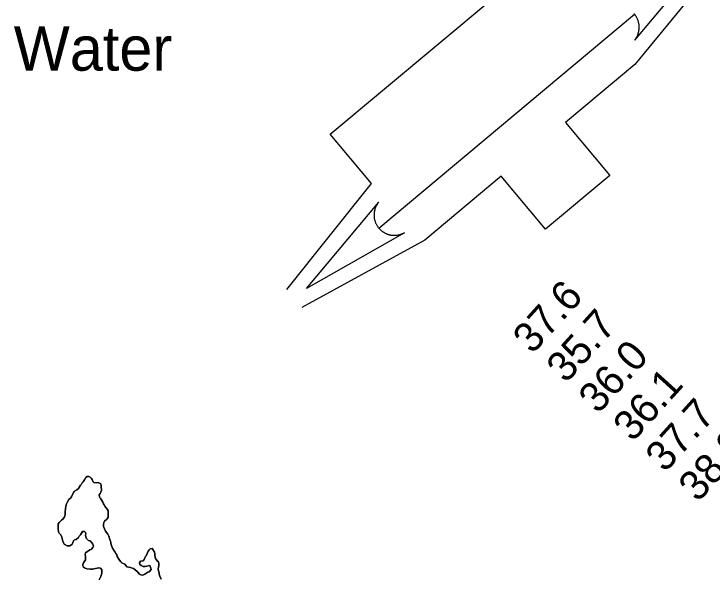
# Model space of a CAD drawing. Extents: x 3172231 to 3210228, y 940198 to 965780.
# Drawn here: x 3189049 to 3190619, y 962315 to 963582 of the extents above; entities that cross this region are included whole.
import ezdxf

# ---------------------------------------------------------------- set-up
doc = ezdxf.new("R2010")
doc.units = 0
for name, color, linetype in [('V-RIVR-IDEN', 7, 'Continuous'), ('V-RIVR-RANG', 7, 'Continuous'), ('V-SITE-VEGE', 7, 'Continuous'), ('V-TOPO-SHOR', 7, 'Continuous'), ('V-TOPO-WATR-IDEN', 7, 'Continuous'), ('V-WETL-SWMP', 7, 'Continuous')]:
    doc.layers.add(name, color=color, linetype=linetype)

msp = doc.modelspace()

# ---------------------------------------------------------------- linework, layer by layer
at = {"layer": 'V-SITE-VEGE'}
for points in [[(3189266.376, 962393.646), (3189264.635, 962399.84), (3189261.854, 962407.409), (3189260.119, 962411.192), (3189254.585, 962418.063), (3189250.072, 962429.073), (3189250.057, 962433.548), (3189250.733, 962437.683), (3189252.445, 962440.445), (3189257.596, 962445.629), (3189260.682, 962449.428), (3189261.016, 962453.217), (3189260.983, 962463.895), (3189258.212, 962468.02), (3189255.101, 962471.452), (3189253.371, 962474.202), (3189251.982, 962477.297), (3189250.252, 962480.047), (3189248.861, 962483.488), (3189246.782, 962487.271), (3189244.018, 962490.705), (3189242.283, 962493.456), (3189240.899, 962496.55), (3189240.198, 962500.337), (3189242.598, 962503.102), (3189244.31, 962505.863), (3189246.021, 962510.002), (3189245.666, 962513.1), (3189244.966, 962516.887), (3189244.956, 962519.986), (3189244.251, 962524.462), (3189241.488, 962526.521), (3189238.042, 962527.543), (3189234.943, 962527.186), (3189228.74, 962527.856), (3189226.321, 962530.258), (3189225.622, 962533.357), (3189224.93, 962534.731), (3189223.546, 962536.449), (3189220.091, 962539.886), (3189217.328, 962541.596), (3189213.195, 962541.586), (3189210.795, 962539.163), (3189207.709, 962533.988), (3189204.278, 962529.498), (3189202.566, 962526.738), (3189200.51, 962523.975), (3189198.45, 962521.558), (3189193.651, 962513.964), (3189190.219, 962511.542), (3189184.716, 962508.081), (3189183.004, 962505.32), (3189177.867, 962495.313), (3189176.155, 962492.553), (3189172.03, 962489.784), (3189168.61, 962482.538), (3189166.896, 962479.433), (3189165.192, 962474.262), (3189164.522, 962468.403), (3189164.197, 962462.547), (3189164.219, 962456.002), (3189162.515, 962450.831), (3189159.083, 962446.341), (3189155.648, 962443.231), (3189150.156, 962437.701), (3189148.446, 962434.25), (3189148.116, 962429.771), (3189148.132, 962424.606), (3189148.845, 962416.686), (3189150.234, 962413.936), (3189153.342, 962410.846), (3189156.115, 962405.687), (3189157.508, 962401.214), (3189158.559, 962395.707), (3189159.951, 962391.922), (3189161.678, 962389.174), (3189168.582, 962385.061), (3189174.093, 962385.08), (3189176.843, 962386.466), (3189179.938, 962388.887), (3189181.304, 962391.992), (3189182.666, 962396.819), (3189185.07, 962398.891), (3189188.857, 962399.938), (3189193.665, 962403.743), (3189195.722, 962407.194), (3189198.122, 962410.301), (3189200.52, 962414.098), (3189203.267, 962417.207), (3189207.741, 962417.909), (3189209.816, 962415.507), (3189210.17, 962412.406), (3189209.836, 962409.305), (3189210.537, 962405.865), (3189211.581, 962402.422), (3189214, 962399.676), (3189216.419, 962397.615), (3189219.868, 962396.249), (3189223.671, 962392.129), (3189226.094, 962389.036), (3189227.828, 962384.566)], [(3189227.828, 962384.566), (3189226.46, 962381.461), (3189223.028, 962377.66), (3189219.587, 962376.271), (3189216.495, 962374.195), (3189212.37, 962371.77), (3189209.966, 962369.695), (3189209.288, 962366.592), (3189209.65, 962360.739), (3189209.675, 962353.508), (3189205.562, 962346.948), (3189203.85, 962343.497), (3189203.86, 962340.398), (3189205.249, 962337.648), (3189207.666, 962335.588), (3189212.839, 962333.538), (3189221.109, 962332.532), (3189225.242, 962332.544), (3189228.684, 962333.247), (3189236.256, 962335.338), (3189239.696, 962336.036), (3189243.831, 962335.36), (3189246.256, 962331.236), (3189246.266, 962328.135), (3189246.625, 962324.004), (3189244.239, 962316.418), (3189240.128, 962309.173)], [(3189379.97, 962310.315), (3189377.191, 962317.195), (3189375.798, 962321.667), (3189375.1, 962324.766), (3189373.707, 962328.895), (3189373.351, 962333.028), (3189374.025, 962337.507), (3189375.047, 962340.953), (3189375.03, 962345.777), (3189373.988, 962349.217), (3189371.225, 962351.275), (3189369.15, 962353.68), (3189367.418, 962356.774), (3189365.671, 962364.346), (3189365.659, 962368.135), (3189364.614, 962371.231), (3189361.495, 962377.076), (3189359.422, 962379.478), (3189354.948, 962378.778), (3189352.887, 962376.359), (3189350.829, 962373.252), (3189346.389, 962362.906), (3189344.329, 962360.487), (3189343.305, 962357.385), (3189341.937, 962354.28), (3189339.19, 962351.859), (3189333.685, 962350.466), (3189330.939, 962347.356), (3189331.983, 962343.227), (3189335.092, 962340.824), (3189339.577, 962338.772), (3189344.054, 962338.787), (3189347.841, 962339.487), (3189354.724, 962341.232), (3189356.809, 962335.385), (3189357.163, 962332.284), (3189353.049, 962326.761), (3189349.952, 962325.716), (3189343.075, 962321.905), (3189340.327, 962320.174), (3189337.228, 962319.132), (3189334.126, 962320.154), (3189331.021, 962321.868), (3189326.872, 962326.677), (3189321, 962331.823), (3189317.547, 962334.224), (3189314.444, 962335.246), (3189310.995, 962336.614), (3189303.068, 962338.309), (3189300.301, 962341.398), (3189297.882, 962343.804), (3189291.326, 962347.226), (3189288.908, 962349.631), (3189286.143, 962352.721), (3189284.41, 962355.472), (3189281.291, 962361.661), (3189279.903, 962364.755), (3189277.826, 962367.852), (3189276.093, 962371.288), (3189274.363, 962374.039), (3189270.209, 962379.88), (3189268.821, 962383.665), (3189267.076, 962390.204), (3189266.376, 962393.646)]]:
    msp.add_lwpolyline(points, dxfattribs=at)
at = {"layer": 'V-TOPO-SHOR'}
for points in [[(3189369.15, 962353.68), (3189367.418, 962356.774), (3189365.671, 962364.346), (3189365.659, 962368.135), (3189364.614, 962371.231), (3189361.495, 962377.076), (3189359.422, 962379.48), (3189354.945, 962378.778), (3189352.887, 962376.359), (3189350.831, 962373.252), (3189346.387, 962362.906), (3189344.329, 962360.487), (3189343.305, 962357.385), (3189341.937, 962354.28), (3189339.19, 962351.859), (3189333.683, 962350.464), (3189330.939, 962347.356), (3189331.983, 962343.227), (3189335.092, 962340.824), (3189339.577, 962338.772), (3189344.054, 962338.787), (3189347.841, 962339.487), (3189354.724, 962341.232), (3189356.809, 962335.385), (3189357.163, 962332.284), (3189353.049, 962326.761), (3189349.952, 962325.716), (3189343.075, 962321.905), (3189340.327, 962320.174), (3189337.228, 962319.132), (3189334.126, 962320.154), (3189331.021, 962321.866), (3189326.872, 962326.677), (3189321, 962331.823), (3189317.547, 962334.224), (3189314.444, 962335.246), (3189310.995, 962336.614), (3189303.068, 962338.309), (3189300.301, 962341.4), (3189297.882, 962343.804), (3189291.326, 962347.226), (3189288.908, 962349.631), (3189286.143, 962352.721), (3189284.41, 962355.472), (3189281.291, 962361.661), (3189279.903, 962364.755), (3189277.826, 962367.85), (3189276.093, 962371.288), (3189274.363, 962374.039), (3189270.209, 962379.88), (3189268.821, 962383.665), (3189267.076, 962390.204), (3189266.376, 962393.646), (3189264.635, 962399.84), (3189261.854, 962407.409), (3189260.119, 962411.192), (3189254.585, 962418.063), (3189250.072, 962429.071), (3189250.057, 962433.548), (3189250.733, 962437.683), (3189252.445, 962440.445), (3189257.596, 962445.629), (3189260.684, 962449.428), (3189261.016, 962453.217), (3189260.981, 962463.895), (3189258.212, 962468.02), (3189255.101, 962471.452), (3189253.371, 962474.202), (3189251.982, 962477.297), (3189250.252, 962480.047), (3189248.861, 962483.488), (3189246.782, 962487.271), (3189244.018, 962490.705), (3189242.285, 962493.456), (3189240.899, 962496.55), (3189240.196, 962500.337), (3189242.598, 962503.102), (3189244.313, 962505.863), (3189246.021, 962510.002), (3189245.666, 962513.1), (3189244.966, 962516.887), (3189244.956, 962519.986), (3189244.251, 962524.462), (3189241.488, 962526.521), (3189238.042, 962527.543), (3189234.943, 962527.186), (3189228.74, 962527.856), (3189226.321, 962530.258), (3189225.622, 962533.357), (3189224.928, 962534.731), (3189223.546, 962536.449), (3189220.091, 962539.884), (3189217.328, 962541.596), (3189213.195, 962541.584), (3189210.793, 962539.163), (3189207.709, 962533.988), (3189204.278, 962529.498), (3189202.566, 962526.738), (3189200.51, 962523.975), (3189198.45, 962521.558), (3189193.651, 962513.964)], [(3189193.651, 962513.964), (3189190.217, 962511.542), (3189184.716, 962508.081), (3189183.004, 962505.32), (3189177.867, 962495.313), (3189176.155, 962492.553), (3189172.03, 962489.784), (3189168.61, 962482.54), (3189166.898, 962479.433), (3189165.192, 962474.262), (3189164.522, 962468.403), (3189164.197, 962462.547), (3189164.219, 962456.002), (3189162.513, 962450.831), (3189159.083, 962446.341), (3189155.648, 962443.231), (3189150.156, 962437.701), (3189148.446, 962434.25), (3189148.116, 962429.771), (3189148.132, 962424.606), (3189148.845, 962416.686), (3189150.234, 962413.936), (3189153.342, 962410.846), (3189156.115, 962405.687), (3189157.508, 962401.214), (3189158.559, 962395.707), (3189159.949, 962391.922), (3189161.68, 962389.172), (3189168.582, 962385.061), (3189174.093, 962385.08), (3189176.843, 962386.466), (3189179.938, 962388.887), (3189181.304, 962391.992), (3189182.666, 962396.819), (3189185.07, 962398.891), (3189188.857, 962399.938), (3189193.665, 962403.743), (3189195.722, 962407.194), (3189198.122, 962410.301), (3189200.52, 962414.098), (3189203.267, 962417.207), (3189207.741, 962417.909), (3189209.816, 962415.507), (3189210.17, 962412.406), (3189209.836, 962409.305), (3189210.537, 962405.865), (3189211.581, 962402.422), (3189214, 962399.676), (3189216.419, 962397.615), (3189219.868, 962396.249), (3189223.671, 962392.129), (3189226.091, 962389.036), (3189227.828, 962384.566), (3189226.46, 962381.461), (3189223.028, 962377.66), (3189219.587, 962376.271), (3189216.495, 962374.195), (3189212.37, 962371.77), (3189209.966, 962369.695), (3189209.288, 962366.592), (3189209.65, 962360.739), (3189209.675, 962353.506), (3189205.562, 962346.948), (3189203.85, 962343.497), (3189203.86, 962340.398), (3189205.247, 962337.648), (3189207.666, 962335.588), (3189212.839, 962333.538), (3189221.109, 962332.532), (3189225.242, 962332.544), (3189228.684, 962333.247), (3189236.256, 962335.338), (3189239.696, 962336.036), (3189243.831, 962335.36), (3189246.256, 962331.236), (3189246.266, 962328.135), (3189246.625, 962324.004), (3189244.239, 962316.418), (3189240.128, 962309.173)], [(3189379.97, 962310.315), (3189377.191, 962317.195), (3189375.798, 962321.667), (3189375.1, 962324.766), (3189373.707, 962328.895), (3189373.351, 962333.028), (3189374.025, 962337.507), (3189375.047, 962340.953), (3189375.03, 962345.777), (3189373.988, 962349.217), (3189371.225, 962351.275), (3189369.15, 962353.68)]]:
    msp.add_lwpolyline(points, dxfattribs=at)
at = {"layer": 'V-TOPO-WATR-IDEN'}
msp.add_line((3189869.583, 963100.286), (3190444.951, 963581.075), dxfattribs=at)
for points in [[(3189662.653, 962961.924), (3189853.032, 963200.105), (3189760.241, 963311.169), (3190249.314, 963719.845), (3190342.105, 963608.781), (3190617.884, 963760.129)], [(3190651.881, 963719.437), (3190445.809, 963468.144), (3190290.004, 963337.951), (3190389.594, 963218.748), (3190244.779, 963097.739), (3190145.189, 963216.941), (3189972.982, 963073.042), (3189696.649, 962921.232)], [(3190607.636, 963717.015), (3190445.08, 963522.538), (3190447.813, 963526.185), (3190450.092, 963529.948), (3190450.908, 963531.523), (3190451.574, 963532.935), (3190452.315, 963534.677), (3190452.963, 963536.386), (3190453.468, 963537.887), (3190454.073, 963539.966), (3190454.614, 963542.23), (3190454.865, 963543.507), (3190455.136, 963545.163), (3190455.401, 963547.358), (3190455.531, 963549.071), (3190455.601, 963550.921), (3190455.605, 963552.14), (3190455.574, 963553.48), (3190455.48, 963555.114), (3190455.344, 963556.615), (3190455.157, 963558.107), (3190454.969, 963559.324), (3190454.629, 963561.124), (3190454.235, 963562.833), (3190453.873, 963564.188), (3190453.395, 963565.767), (3190452.934, 963567.124), (3190452.49, 963568.314), (3190452.123, 963569.23), (3190451.522, 963570.613), (3190450.858, 963572.012), (3190450.189, 963573.315), (3190449.463, 963574.618), (3190448.753, 963575.804), (3190447.938, 963577.076), (3190447.236, 963578.098), (3190446.186, 963579.529), (3190444.951, 963581.075), (3190444.541, 963581.558), (3190443.931, 963582.254)]]:
    msp.add_lwpolyline(points, dxfattribs=at)
msp.add_lwpolyline([(3189927.156, 963089.755), (3189706.898, 962964.346), (3189869.454, 963158.823), (3189866.72, 963155.176), (3189864.442, 963151.413), (3189863.626, 963149.838), (3189862.959, 963148.427), (3189862.218, 963146.684), (3189861.57, 963144.975), (3189861.066, 963143.475), (3189860.46, 963141.395), (3189859.919, 963139.131), (3189859.669, 963137.854), (3189859.397, 963136.199), (3189859.133, 963134.003), (3189859.003, 963132.29), (3189858.933, 963130.44), (3189858.929, 963129.221), (3189858.96, 963127.881), (3189859.053, 963126.247), (3189859.189, 963124.746), (3189859.376, 963123.254), (3189859.564, 963122.037), (3189859.905, 963120.238), (3189860.299, 963118.528), (3189860.661, 963117.173), (3189861.139, 963115.594), (3189861.599, 963114.237), (3189862.044, 963113.047), (3189862.41, 963112.131), (3189863.012, 963110.748), (3189863.675, 963109.349), (3189864.345, 963108.046), (3189865.071, 963106.743), (3189865.78, 963105.557), (3189866.595, 963104.285), (3189867.297, 963103.263), (3189868.348, 963101.832), (3189869.583, 963100.286), (3189869.992, 963099.803), (3189870.603, 963099.107), (3189871.348, 963098.297), (3189872.085, 963097.527), (3189872.818, 963096.799), (3189873.549, 963096.104), (3189874.433, 963095.304), (3189875.061, 963094.759), (3189875.997, 963093.984), (3189876.891, 963093.284), (3189877.517, 963092.812), (3189879.166, 963091.649), (3189880.068, 963091.058), (3189880.695, 963090.663), (3189881.746, 963090.034), (3189882.695, 963089.498), (3189883.701, 963088.962), (3189884.909, 963088.361), (3189886.053, 963087.83), (3189886.954, 963087.439), (3189887.732, 963087.119), (3189888.799, 963086.709), (3189889.766, 963086.362), (3189890.896, 963085.989), (3189892.055, 963085.637), (3189893.234, 963085.317), (3189894.74, 963084.952), (3189895.828, 963084.722), (3189897.03, 963084.5), (3189898.219, 963084.314), (3189899.182, 963084.187), (3189900.233, 963084.07), (3189901.797, 963083.943), (3189901.856, 963083.94), (3189902.787, 963083.891), (3189903.475, 963083.868), (3189904.509, 963083.852), (3189905.792, 963083.864), (3189906.814, 963083.9), (3189907.732, 963083.952), (3189908.907, 963084.045), (3189910.037, 963084.164), (3189910.842, 963084.265), (3189911.889, 963084.419), (3189913.329, 963084.672), (3189914.176, 963084.844), (3189914.84, 963084.991), (3189915.447, 963085.133), (3189916.17, 963085.314), (3189917.113, 963085.569), (3189918.053, 963085.846), (3189918.979, 963086.139), (3189919.889, 963086.448), (3189921.056, 963086.88), (3189921.749, 963087.152), (3189922.85, 963087.612), (3189924.109, 963088.18), (3189925.039, 963088.63), (3189925.733, 963088.983), (3189926.374, 963089.322), (3189926.835, 963089.574)], close=True, dxfattribs=at)
at = {"layer": 'V-WETL-SWMP'}
for points in [[(3189240.129, 962309.172), (3189244.238, 962316.418), (3189246.625, 962324.004), (3189246.267, 962328.136), (3189246.257, 962331.236), (3189243.832, 962335.361), (3189239.697, 962336.037), (3189236.255, 962335.337), (3189228.684, 962333.246), (3189225.242, 962332.545), (3189221.108, 962332.532), (3189212.839, 962333.538), (3189207.665, 962335.588), (3189205.247, 962337.647), (3189203.861, 962340.398), (3189203.851, 962343.498), (3189205.562, 962346.948), (3189209.674, 962353.506), (3189209.65, 962360.739), (3189209.287, 962366.593), (3189209.965, 962369.696), (3189212.37, 962371.77), (3189216.495, 962374.195), (3189219.588, 962376.271), (3189223.028, 962377.66), (3189226.46, 962381.46), (3189227.828, 962384.565), (3189226.091, 962389.037), (3189223.67, 962392.129), (3189219.868, 962396.25), (3189216.419, 962397.616), (3189214.001, 962399.675), (3189211.581, 962402.423), (3189210.537, 962405.864), (3189209.837, 962409.306), (3189210.171, 962412.407), (3189209.817, 962415.506), (3189207.742, 962417.91), (3189203.267, 962417.207), (3189200.521, 962414.098), (3189198.122, 962410.301), (3189195.721, 962407.194), (3189193.666, 962403.743), (3189188.856, 962399.938), (3189185.071, 962398.892), (3189182.666, 962396.818), (3189181.304, 962391.991), (3189179.937, 962388.887), (3189176.844, 962386.466), (3189174.093, 962385.079), (3189168.582, 962385.061), (3189161.68, 962389.172), (3189159.949, 962391.922), (3189158.559, 962395.706), (3189157.508, 962401.214), (3189156.115, 962405.687), (3189153.343, 962410.845), (3189150.233, 962413.935), (3189148.846, 962416.686), (3189148.132, 962424.606), (3189148.115, 962429.772), (3189148.445, 962434.251), (3189150.156, 962437.701), (3189155.649, 962443.23), (3189159.083, 962446.341), (3189162.513, 962450.83), (3189164.219, 962456.002), (3189164.197, 962462.547), (3189164.523, 962468.403), (3189165.192, 962474.261), (3189166.898, 962479.433), (3189168.61, 962482.539), (3189172.031, 962489.783), (3189176.155, 962492.552), (3189177.868, 962495.313), (3189183.003, 962505.319), (3189184.716, 962508.08), (3189190.216, 962511.542), (3189193.652, 962513.964), (3189198.45, 962521.558), (3189200.509, 962523.975), (3189202.566, 962526.738), (3189204.279, 962529.499), (3189207.709, 962533.988), (3189210.792, 962539.164), (3189213.196, 962541.583), (3189217.329, 962541.597), (3189220.09, 962539.883)], [(3189220.09, 962539.883), (3189223.546, 962536.45), (3189224.929, 962534.732), (3189225.622, 962533.357), (3189226.321, 962530.259), (3189228.74, 962527.856), (3189234.942, 962527.187), (3189238.041, 962527.542), (3189241.489, 962526.52), (3189244.251, 962524.462), (3189244.955, 962519.986), (3189244.965, 962516.887), (3189245.666, 962513.1), (3189246.02, 962510.001), (3189244.312, 962505.862), (3189242.598, 962503.101), (3189240.196, 962500.338), (3189240.898, 962496.551), (3189242.285, 962493.456), (3189244.017, 962490.706), (3189246.783, 962487.27), (3189248.862, 962483.488), (3189250.251, 962480.048), (3189251.982, 962477.298), (3189253.37, 962474.203), (3189255.101, 962471.453), (3189258.212, 962468.019), (3189260.981, 962463.894), (3189261.016, 962453.217), (3189260.684, 962449.427), (3189257.596, 962445.628), (3189252.446, 962440.445), (3189250.733, 962437.683), (3189250.058, 962433.548), (3189250.072, 962429.07), (3189254.586, 962418.063), (3189260.119, 962411.192), (3189261.854, 962407.409), (3189264.634, 962399.84), (3189266.376, 962393.646), (3189267.076, 962390.203), (3189268.82, 962383.665), (3189270.21, 962379.88), (3189274.362, 962374.038), (3189276.093, 962371.288), (3189277.827, 962367.85), (3189279.903, 962364.756), (3189281.291, 962361.661), (3189284.411, 962355.471), (3189286.143, 962352.721), (3189288.908, 962349.63), (3189291.327, 962347.227), (3189297.883, 962343.804), (3189300.301, 962341.4), (3189303.067, 962338.309), (3189310.995, 962336.613), (3189314.444, 962335.246), (3189317.547, 962334.223), (3189320.999, 962331.823), (3189326.871, 962326.676), (3189331.02, 962321.867), (3189334.126, 962320.155), (3189337.229, 962319.132), (3189340.326, 962320.175), (3189343.076, 962321.906), (3189349.952, 962325.717), (3189353.049, 962326.761), (3189357.164, 962332.285), (3189356.81, 962335.384), (3189354.724, 962341.233), (3189347.841, 962339.488), (3189344.054, 962338.787), (3189339.577, 962338.773), (3189335.092, 962340.825), (3189331.984, 962343.226), (3189330.938, 962347.356), (3189333.683, 962350.464), (3189339.19, 962351.86), (3189341.937, 962354.28), (3189343.305, 962357.385), (3189344.328, 962360.488), (3189346.387, 962362.906), (3189350.831, 962373.253), (3189352.888, 962376.36), (3189354.946, 962378.778), (3189359.422, 962379.481), (3189361.496, 962377.077), (3189364.615, 962371.232), (3189365.659, 962368.135), (3189365.671, 962364.346), (3189367.418, 962356.774), (3189369.15, 962353.68), (3189371.225, 962351.275), (3189373.987, 962349.218), (3189375.031, 962345.777), (3189375.047, 962340.954), (3189374.025, 962337.507), (3189373.351, 962333.027), (3189373.708, 962328.895), (3189375.1, 962324.766), (3189375.799, 962321.668)], [(3189375.799, 962321.668), (3189377.191, 962317.195), (3189379.969, 962310.315)]]:
    msp.add_lwpolyline(points, dxfattribs=at)

# ---------------------------------------------------------------- texts
at = {"layer": 'V-RIVR-IDEN'}
msp.add_text('Water', height=99.9998, dxfattribs=at).set_placement((3189048.151, 963454.28))
at = {"layer": 'V-RIVR-RANG'}
for s, p in [('37.6', (3190215.185, 962814.749)), ('35.7', (3190290.711, 962749.175)), ('36.0', (3190363.05, 962680.08)), ('36.1', (3190440.879, 962617.047)), ('37.7', (3190513.572, 962548.344)), ('38.8', (3190587.859, 962481.401))]:
    msp.add_text(s, height=67, rotation=47.838326, dxfattribs=at).set_placement(p)

doc.saveas('drawing.dxf')
